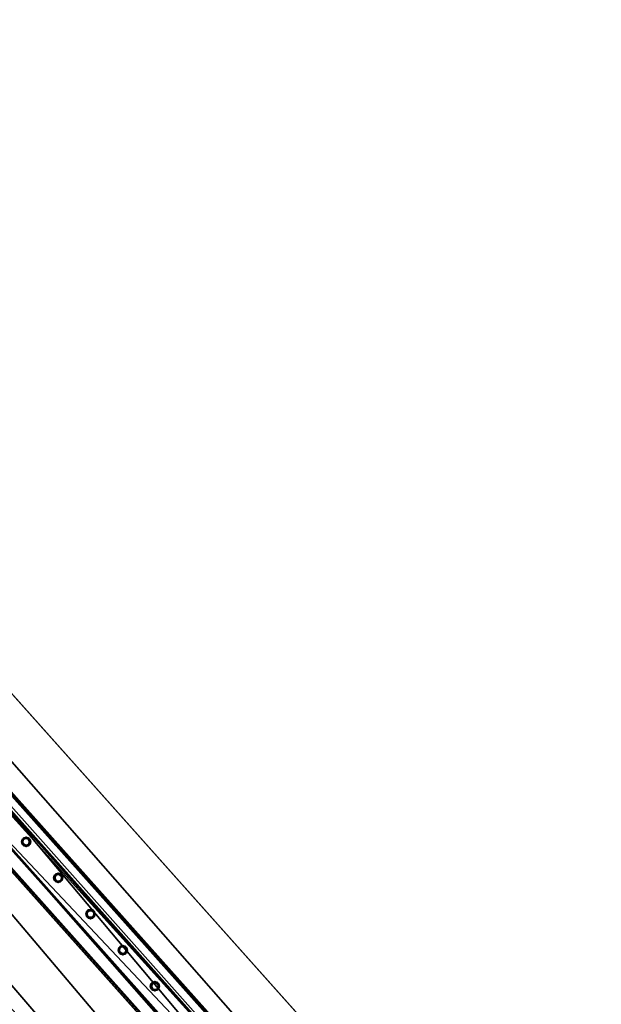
# Model space of a CAD drawing. Header units: millimetres. Extents: x 93711086 to 93775423, y 1247239064 to 1247319365.
# Tile 616 of 656: x 93728751 to 93730082, y 1247295184 to 1247297435. Entities that reach past the tile are written whole.
import ezdxf

# ---------------------------------------------------------------- set-up
doc = ezdxf.new("R2010")
doc.units = ezdxf.units.MM
doc.layers.add('BEAM', color=7, linetype='Continuous')
doc.layers.add('CONCRETE_ITEM', color=7, linetype='Continuous')

# ---------------------------------------------------------------- blocks, each defined once
blk = doc.blocks.new('15e559d2-59c4-40a1-8e6d-a9da91616b05')
at = {"color": 0, "transparency": 16777216}
mesh = blk.add_polyface(dxfattribs=at)
corners = [(93732402.8, 1247290959.4, 3988.8), (93732402.8, 1247290959.4, 4305.5), (93730959.6, 1247289572.9, 3633.7), (93730959.6, 1247289572.9, 3317), (93720519.9, 1247305091.1, 5616.6), (93732598.2, 1247291566.3, 4023.2), (93720299, 1247305338.5, 5063.5), (93732619.6, 1247291542.4, 4593.2), (93720317.4, 1247305317.9, 5553.6), (93732199.2, 1247291187.4, 4322.7), (93720106.2, 1247304728.6, 5525.8), (93719900, 1247304959.5, 5363), (93732205.9, 1247291179.8, 4502.5), (93719903.7, 1247304955.3, 5462.8), (93720167.2, 1247305212.8, 5169.7), (93732187.3, 1247291200.6, 4007), (93718371.4, 1247303668.6, 4381.7), (93732466.4, 1247291440.6, 4129.5), (93732486.7, 1247291466, 4033.2), (93720187.5, 1247305238.1, 5073.5), (93732260.8, 1247291223.5, 4572.4), (93720161.1, 1247304772.3, 5595.7), (93719958.6, 1247304999, 5532.7), (93718383.3, 1247303655.3, 4697.4)]
mesh.append_faces([[corners[k] for k in face] for face in [(0, 1, 2, 0), (2, 3, 0, 2), (4, 5, 6, 4), (4, 7, 5, 4), (6, 8, 4, 6), (9, 10, 11, 9), (10, 9, 12, 10), (13, 11, 10, 13), (3, 14, 15, 3), (3, 16, 14, 3), (17, 15, 14, 17), (15, 0, 3, 15), (18, 17, 19, 18), (14, 19, 17, 14), (5, 18, 6, 5), (19, 6, 18, 19), (20, 7, 4, 20), (4, 21, 20, 4), (12, 20, 21, 12), (21, 10, 12, 21), (22, 21, 4, 22), (4, 8, 22, 4), (10, 21, 13, 10), (22, 13, 21, 22), (2, 9, 23, 2), (9, 2, 1, 9), (11, 23, 9, 11), (23, 14, 16, 23), (13, 8, 11, 13), (8, 13, 22, 8), (23, 11, 14, 23), (14, 8, 6, 14), (8, 14, 11, 8), (6, 19, 14, 6), (20, 12, 9, 20), (20, 17, 7, 20), (17, 20, 9, 17), (5, 7, 17, 5), (15, 17, 9, 15), (18, 5, 17, 18), (3, 2, 16, 3), (23, 16, 2, 23), (0, 15, 1, 0), (9, 1, 15, 9)]], dxfattribs={"color": 0})
blk = doc.blocks.new('5bbbe152-908d-476c-86af-f8c3bda7d93c')
at = {"color": 0, "transparency": 16777216}
mesh = blk.add_polyface(dxfattribs=at)
corners = [(93732552.2, 1247291230.4, 5643.1), (93732470.4, 1247291493.6, 5652.9), (93732382.5, 1247291412, 5654.1), (93732639.5, 1247291312.7, 5641.9), (93732637.3, 1247291314.2, 5582), (93732468, 1247291495.2, 5592.9), (93732633.7, 1247291310.7, 5582), (93732464.4, 1247291491.8, 5593), (93732635.6, 1247291309.4, 5637), (93732466.5, 1247291490.3, 5647.9), (93732385.9, 1247291415.5, 5649), (93732553.6, 1247291235.3, 5583.1), (93732380.1, 1247291413.6, 5594.1), (93732383.8, 1247291417, 5594.1), (93732302.7, 1247291675.7, 5664.8), (93732214.1, 1247291594.7, 5666.1), (93732300.1, 1247291677.5, 5604.9), (93732296.5, 1247291674.1, 5604.9), (93732298.8, 1247291672.5, 5659.9), (93732217.6, 1247291598.3, 5661), (93732215.3, 1247291599.9, 5606.1), (93732211.6, 1247291596.5, 5606.2), (93731970.1, 1247292043.1, 5691.1), (93731880.9, 1247291962.8, 5692.4), (93731967.4, 1247292045.1, 5631.2), (93731963.7, 1247292041.7, 5631.2), (93731966.1, 1247292039.9, 5686.1), (93731884.4, 1247291966.3, 5687.4), (93731881.9, 1247291968.1, 5632.4), (93731878.2, 1247291964.8, 5632.5), (93720601.8, 1247304775.6, 6654), (93720512.4, 1247304695.7, 6655.4), (93720599.1, 1247304777.7, 6594.1), (93720595.3, 1247304774.4, 6594.2), (93720597.9, 1247304772.5, 6649.1), (93720515.9, 1247304699.2, 6650.3), (93720513.3, 1247304701.1, 6595.4), (93720509.6, 1247304697.7, 6595.5)]
mesh.append_faces([[corners[k] for k in face] for face in [(0, 1, 2, 0), (3, 5, 1, 3), (4, 7, 5, 4), (6, 9, 7, 6), (8, 10, 9, 8), (11, 12, 13, 11), (2, 14, 15, 2), (1, 16, 14, 1), (5, 17, 16, 5), (7, 18, 17, 7), (9, 19, 18, 9), (10, 20, 19, 10), (13, 21, 20, 13), (12, 15, 21, 12), (15, 22, 23, 15), (14, 24, 22, 14), (16, 25, 24, 16), (17, 26, 25, 17), (18, 27, 26, 18), (19, 28, 27, 19), (20, 29, 28, 20), (21, 23, 29, 21), (23, 30, 31, 23), (22, 32, 30, 22), (24, 33, 32, 24), (25, 34, 33, 25), (26, 35, 34, 26), (27, 36, 35, 27), (28, 37, 36, 28), (29, 31, 37, 29)]], dxfattribs={"vtx0": -1, "color": 0})
mesh.append_faces([[corners[k] for k in face] for face in [(30, 33, 34, 30), (35, 37, 31, 35)]], dxfattribs={"vtx0": -1, "vtx2": -1, "vtx3": -1, "color": 0})
mesh.append_faces([[corners[k] for k in face] for face in [(31, 30, 34, 31), (34, 35, 31, 34)]], dxfattribs={"vtx1": -1, "vtx2": -1, "vtx3": -1, "color": 0})
mesh.append_faces([[corners[k] for k in face] for face in [(3, 4, 5, 3), (4, 6, 7, 4), (6, 8, 9, 6), (2, 1, 14, 2), (1, 5, 16, 1), (5, 7, 17, 5), (7, 9, 18, 7), (9, 10, 19, 9), (10, 13, 20, 10), (13, 12, 21, 13), (12, 2, 15, 12), (15, 14, 22, 15), (14, 16, 24, 14), (16, 17, 25, 16), (17, 18, 26, 17), (18, 19, 27, 18), (19, 20, 28, 19), (20, 21, 29, 20), (21, 15, 23, 21), (23, 22, 30, 23), (22, 24, 32, 22), (24, 25, 33, 24), (25, 26, 34, 25), (26, 27, 35, 26), (27, 28, 36, 27), (28, 29, 37, 28), (29, 23, 31, 29), (30, 32, 33, 30), (35, 36, 37, 35)]], dxfattribs={"vtx2": -1, "vtx3": -1, "color": 0})
blk = doc.blocks.new('d66c5463-cc1a-4391-8132-a966e0561320')
at = {"color": 0, "transparency": 16777216}
mesh = blk.add_polyface(dxfattribs=at)
corners = [(93729912.3, 1247294215, 4956.6), (93729957, 1247294255, 4956.6), (93728630.3, 1247295740.7, 5068.8), (93728585.5, 1247295700.7, 5068.8), (93729955.5, 1247294256.7, 4916.6), (93728628.8, 1247295742.4, 5028.9), (93729953.3, 1247294254.7, 4916.6), (93728626.5, 1247295740.4, 5028.9), (93729954.7, 1247294253.1, 4953.6), (93728627.9, 1247295738.8, 5065.8), (93729914.4, 1247294217.2, 4953.6), (93728587.6, 1247295702.8, 5065.8), (93729913, 1247294218.7, 4916.6), (93728586.3, 1247295704.4, 5028.9), (93729910.8, 1247294216.7, 4916.6), (93728584, 1247295702.4, 5028.9)]
mesh.append_faces([[corners[k] for k in face] for face in [(0, 2, 3, 0), (1, 5, 2, 1), (4, 7, 5, 4), (6, 9, 7, 6), (8, 11, 9, 8), (10, 13, 11, 10), (12, 15, 13, 12), (14, 3, 15, 14)]], dxfattribs={"vtx0": -1, "color": 0})
mesh.append_faces([[corners[k] for k in face] for face in [(2, 7, 9, 2), (11, 15, 3, 11), (0, 12, 10, 0), (8, 4, 1, 8)]], dxfattribs={"vtx0": -1, "vtx2": -1, "vtx3": -1, "color": 0})
mesh.append_faces([[corners[k] for k in face] for face in [(3, 2, 9, 3), (9, 11, 3, 9), (1, 0, 10, 1), (10, 8, 1, 10)]], dxfattribs={"vtx1": -1, "vtx2": -1, "vtx3": -1, "color": 0})
mesh.append_faces([[corners[k] for k in face] for face in [(0, 1, 2, 0), (1, 4, 5, 1), (4, 6, 7, 4), (6, 8, 9, 6), (8, 10, 11, 8), (10, 12, 13, 10), (12, 14, 15, 12), (14, 0, 3, 14), (2, 5, 7, 2), (11, 13, 15, 11), (0, 14, 12, 0), (8, 6, 4, 8)]], dxfattribs={"vtx2": -1, "vtx3": -1, "color": 0})
blk = doc.blocks.new('63080190-0ed1-49de-ad58-32fda516f6fe')
at = {"color": 0, "transparency": 16777216}
mesh = blk.add_polyface(dxfattribs=at)
corners = [(93729060.7, 1247295217.9, 5031.3), (93729056.9, 1247295218.9, 5031.3), (93729056.9, 1247295218.9, 5931.3), (93729060.7, 1247295217.9, 5931.3), (93729054.2, 1247295221.6, 5031.3), (93729054.2, 1247295221.6, 5931.3), (93729053.2, 1247295225.4, 5031.3), (93729053.2, 1247295225.4, 5931.3), (93729054.2, 1247295229.1, 5031.3), (93729054.2, 1247295229.1, 5931.3), (93729056.9, 1247295231.8, 5031.3), (93729056.9, 1247295231.8, 5931.3), (93729060.7, 1247295232.8, 5031.3), (93729060.7, 1247295232.8, 5931.3), (93729064.4, 1247295231.8, 5031.3), (93729064.4, 1247295231.8, 5931.3), (93729067.1, 1247295229.1, 5031.3), (93729067.1, 1247295229.1, 5931.3), (93729068.1, 1247295225.4, 5031.3), (93729068.1, 1247295225.4, 5931.3), (93729067.1, 1247295221.6, 5031.3), (93729067.1, 1247295221.6, 5931.3), (93729064.4, 1247295218.9, 5031.3), (93729064.4, 1247295218.9, 5931.3), (93729060.7, 1247295214.7, 5031.3), (93729066, 1247295216.1, 5031.3), (93729066, 1247295216.1, 5931.3), (93729060.7, 1247295214.7, 5931.3), (93729069.9, 1247295220, 5031.3), (93729069.9, 1247295220, 5931.3), (93729071.3, 1247295225.4, 5031.3), (93729071.3, 1247295225.4, 5931.3), (93729069.9, 1247295230.7, 5031.3), (93729069.9, 1247295230.7, 5931.3), (93729066, 1247295234.6, 5031.3), (93729066, 1247295234.6, 5931.3), (93729060.7, 1247295236, 5031.3), (93729060.7, 1247295236, 5931.3), (93729055.3, 1247295234.6, 5031.3), (93729055.3, 1247295234.6, 5931.3), (93729051.5, 1247295230.7, 5031.3), (93729051.5, 1247295230.7, 5931.3), (93729050, 1247295225.4, 5031.3), (93729050, 1247295225.4, 5931.3), (93729051.5, 1247295220, 5031.3), (93729051.5, 1247295220, 5931.3), (93729055.3, 1247295216.1, 5031.3), (93729055.3, 1247295216.1, 5931.3)]
mesh.append_faces([[corners[k] for k in face] for face in [(0, 2, 3, 0), (1, 5, 2, 1), (4, 7, 5, 4), (6, 9, 7, 6), (8, 11, 9, 8), (10, 13, 11, 10), (12, 15, 13, 12), (14, 17, 15, 14), (16, 19, 17, 16), (18, 21, 19, 18), (20, 23, 21, 20), (22, 3, 23, 22), (24, 26, 27, 24), (25, 29, 26, 25), (28, 31, 29, 28), (30, 33, 31, 30), (32, 35, 33, 32), (34, 37, 35, 34), (36, 39, 37, 36), (38, 41, 39, 38), (40, 43, 41, 40), (42, 45, 43, 42), (44, 47, 45, 44), (46, 27, 47, 46)]], dxfattribs={"vtx0": -1, "color": 0})
mesh.append_faces([[corners[k] for k in face] for face in [(37, 41, 13, 37), (5, 41, 45, 5), (33, 37, 13, 33), (3, 45, 27, 3), (29, 33, 17, 29), (21, 27, 29, 21), (30, 25, 18, 30), (34, 30, 18, 34), (1, 25, 46, 1), (38, 34, 14, 38), (6, 46, 42, 6), (42, 38, 10, 42)]], dxfattribs={"vtx0": -1, "vtx1": -1, "vtx2": -1, "vtx3": -1, "color": 0})
mesh.append_faces([[corners[k] for k in face] for face in [(41, 9, 11, 41), (41, 11, 13, 41), (33, 13, 15, 33), (33, 15, 17, 33), (29, 17, 19, 29), (29, 19, 21, 29), (25, 20, 18, 25), (34, 18, 16, 34), (34, 16, 14, 34), (38, 14, 12, 38), (38, 12, 10, 38)]], dxfattribs={"vtx0": -1, "vtx2": -1, "vtx3": -1, "color": 0})
mesh.append_faces([[corners[k] for k in face] for face in [(7, 9, 41, 7), (5, 7, 41, 5), (2, 5, 45, 2), (3, 2, 45, 3), (23, 3, 27, 23), (21, 23, 27, 21), (22, 20, 25, 22), (0, 22, 25, 0), (1, 0, 25, 1), (4, 1, 46, 4), (6, 4, 46, 6), (8, 6, 42, 8), (10, 8, 42, 10)]], dxfattribs={"vtx1": -1, "vtx2": -1, "vtx3": -1, "color": 0})
mesh.append_faces([[corners[k] for k in face] for face in [(0, 1, 2, 0), (1, 4, 5, 1), (4, 6, 7, 4), (6, 8, 9, 6), (8, 10, 11, 8), (10, 12, 13, 10), (12, 14, 15, 12), (14, 16, 17, 14), (16, 18, 19, 16), (18, 20, 21, 18), (20, 22, 23, 20), (22, 0, 3, 22), (24, 25, 26, 24), (25, 28, 29, 25), (28, 30, 31, 28), (30, 32, 33, 30), (32, 34, 35, 32), (34, 36, 37, 34), (36, 38, 39, 36), (38, 40, 41, 38), (40, 42, 43, 40), (42, 44, 45, 42), (44, 46, 47, 44), (46, 24, 27, 46), (41, 43, 45, 41), (45, 47, 27, 45), (27, 26, 29, 27), (29, 31, 33, 29), (33, 35, 37, 33), (37, 39, 41, 37), (25, 24, 46, 25), (46, 44, 42, 46), (42, 40, 38, 42), (38, 36, 34, 38), (34, 32, 30, 34), (30, 28, 25, 30)]], dxfattribs={"vtx2": -1, "vtx3": -1, "color": 0})
blk = doc.blocks.new('461861d9-c173-4988-acc6-f400c036331d')
at = {"color": 0, "transparency": 16777216}
mesh = blk.add_polyface(dxfattribs=at)
corners = [(93728987, 1247295300.5, 5037.5), (93728983.3, 1247295301.5, 5037.5), (93728983.3, 1247295301.5, 5937.5), (93728987, 1247295300.5, 5937.5), (93728980.5, 1247295304.2, 5037.5), (93728980.5, 1247295304.2, 5937.5), (93728979.5, 1247295307.9, 5037.5), (93728979.5, 1247295307.9, 5937.5), (93728980.5, 1247295311.6, 5037.5), (93728980.5, 1247295311.6, 5937.5), (93728983.3, 1247295314.4, 5037.5), (93728983.3, 1247295314.4, 5937.5), (93728987, 1247295315.4, 5037.5), (93728987, 1247295315.4, 5937.5), (93728990.7, 1247295314.4, 5037.5), (93728990.7, 1247295314.4, 5937.5), (93728993.4, 1247295311.6, 5037.5), (93728993.4, 1247295311.6, 5937.5), (93728994.4, 1247295307.9, 5037.5), (93728994.4, 1247295307.9, 5937.5), (93728993.4, 1247295304.2, 5037.5), (93728993.4, 1247295304.2, 5937.5), (93728990.7, 1247295301.5, 5037.5), (93728990.7, 1247295301.5, 5937.5), (93728987, 1247295297.3, 5037.5), (93728992.3, 1247295298.7, 5037.5), (93728992.3, 1247295298.7, 5937.5), (93728987, 1247295297.3, 5937.5), (93728996.2, 1247295302.6, 5037.5), (93728996.2, 1247295302.6, 5937.5), (93728997.6, 1247295307.9, 5037.5), (93728997.6, 1247295307.9, 5937.5), (93728996.2, 1247295313.2, 5037.5), (93728996.2, 1247295313.2, 5937.5), (93728992.3, 1247295317.1, 5037.5), (93728992.3, 1247295317.1, 5937.5), (93728987, 1247295318.6, 5037.5), (93728987, 1247295318.6, 5937.5), (93728981.7, 1247295317.1, 5037.5), (93728981.7, 1247295317.1, 5937.5), (93728977.8, 1247295313.2, 5037.5), (93728977.8, 1247295313.2, 5937.5), (93728976.3, 1247295307.9, 5037.5), (93728976.3, 1247295307.9, 5937.5), (93728977.8, 1247295302.6, 5037.5), (93728977.8, 1247295302.6, 5937.5), (93728981.7, 1247295298.7, 5037.5), (93728981.7, 1247295298.7, 5937.5)]
mesh.append_faces([[corners[k] for k in face] for face in [(0, 2, 3, 0), (1, 5, 2, 1), (4, 7, 5, 4), (6, 9, 7, 6), (8, 11, 9, 8), (10, 13, 11, 10), (12, 15, 13, 12), (14, 17, 15, 14), (16, 19, 17, 16), (18, 21, 19, 18), (20, 23, 21, 20), (22, 3, 23, 22), (24, 26, 27, 24), (25, 29, 26, 25), (28, 31, 29, 28), (30, 33, 31, 30), (32, 35, 33, 32), (34, 37, 35, 34), (36, 39, 37, 36), (38, 41, 39, 38), (40, 43, 41, 40), (42, 45, 43, 42), (44, 47, 45, 44), (46, 27, 47, 46)]], dxfattribs={"vtx0": -1, "color": 0})
mesh.append_faces([[corners[k] for k in face] for face in [(13, 33, 37, 13), (29, 33, 19, 29), (27, 29, 21, 27), (9, 37, 41, 9), (45, 27, 3, 45), (5, 41, 45, 5), (30, 25, 18, 30), (34, 30, 18, 34), (1, 25, 46, 1), (38, 34, 14, 38), (6, 46, 42, 6), (42, 38, 10, 42)]], dxfattribs={"vtx0": -1, "vtx1": -1, "vtx2": -1, "vtx3": -1, "color": 0})
mesh.append_faces([[corners[k] for k in face] for face in [(33, 15, 17, 33), (33, 17, 19, 33), (29, 19, 21, 29), (27, 21, 23, 27), (27, 23, 3, 27), (45, 3, 2, 45), (25, 20, 18, 25), (34, 18, 16, 34), (34, 16, 14, 34), (38, 14, 12, 38), (38, 12, 10, 38)]], dxfattribs={"vtx0": -1, "vtx2": -1, "vtx3": -1, "color": 0})
mesh.append_faces([[corners[k] for k in face] for face in [(13, 15, 33, 13), (11, 13, 37, 11), (9, 11, 37, 9), (7, 9, 41, 7), (5, 7, 41, 5), (2, 5, 45, 2), (22, 20, 25, 22), (0, 22, 25, 0), (1, 0, 25, 1), (4, 1, 46, 4), (6, 4, 46, 6), (8, 6, 42, 8), (10, 8, 42, 10)]], dxfattribs={"vtx1": -1, "vtx2": -1, "vtx3": -1, "color": 0})
mesh.append_faces([[corners[k] for k in face] for face in [(0, 1, 2, 0), (1, 4, 5, 1), (4, 6, 7, 4), (6, 8, 9, 6), (8, 10, 11, 8), (10, 12, 13, 10), (12, 14, 15, 12), (14, 16, 17, 14), (16, 18, 19, 16), (18, 20, 21, 18), (20, 22, 23, 20), (22, 0, 3, 22), (24, 25, 26, 24), (25, 28, 29, 25), (28, 30, 31, 28), (30, 32, 33, 30), (32, 34, 35, 32), (34, 36, 37, 34), (36, 38, 39, 36), (38, 40, 41, 38), (40, 42, 43, 40), (42, 44, 45, 42), (44, 46, 47, 44), (46, 24, 27, 46), (33, 35, 37, 33), (37, 39, 41, 37), (41, 43, 45, 41), (45, 47, 27, 45), (27, 26, 29, 27), (29, 31, 33, 29), (25, 24, 46, 25), (46, 44, 42, 46), (42, 40, 38, 42), (38, 36, 34, 38), (34, 32, 30, 34), (30, 28, 25, 30)]], dxfattribs={"vtx2": -1, "vtx3": -1, "color": 0})
blk = doc.blocks.new('386ae751-3ef8-406d-bcc2-9ad712d7a9bb')
at = {"color": 0, "transparency": 16777216}
mesh = blk.add_polyface(dxfattribs=at)
corners = [(93728913.3, 1247295383, 5043.8), (93728909.6, 1247295384, 5043.8), (93728909.6, 1247295384, 5943.8), (93728913.3, 1247295383, 5943.8), (93728906.8, 1247295386.7, 5043.8), (93728906.8, 1247295386.7, 5943.8), (93728905.9, 1247295390.5, 5043.8), (93728905.9, 1247295390.5, 5943.8), (93728906.8, 1247295394.2, 5043.8), (93728906.8, 1247295394.2, 5943.8), (93728909.6, 1247295396.9, 5043.8), (93728909.6, 1247295396.9, 5943.8), (93728913.3, 1247295397.9, 5043.8), (93728913.3, 1247295397.9, 5943.8), (93728917, 1247295396.9, 5043.8), (93728917, 1247295396.9, 5943.8), (93728919.8, 1247295394.2, 5043.8), (93728919.8, 1247295394.2, 5943.8), (93728920.8, 1247295390.5, 5043.8), (93728920.8, 1247295390.5, 5943.8), (93728919.8, 1247295386.7, 5043.8), (93728919.8, 1247295386.7, 5943.8), (93728917, 1247295384, 5043.8), (93728917, 1247295384, 5943.8), (93728913.3, 1247295379.8, 5043.8), (93728918.6, 1247295381.2, 5043.8), (93728918.6, 1247295381.2, 5943.8), (93728913.3, 1247295379.8, 5943.8), (93728922.5, 1247295385.1, 5043.8), (93728922.5, 1247295385.1, 5943.8), (93728924, 1247295390.5, 5043.8), (93728924, 1247295390.5, 5943.8), (93728922.5, 1247295395.8, 5043.8), (93728922.5, 1247295395.8, 5943.8), (93728918.6, 1247295399.7, 5043.8), (93728918.6, 1247295399.7, 5943.8), (93728913.3, 1247295401.1, 5043.8), (93728913.3, 1247295401.1, 5943.8), (93728908, 1247295399.7, 5043.8), (93728908, 1247295399.7, 5943.8), (93728904.1, 1247295395.8, 5043.8), (93728904.1, 1247295395.8, 5943.8), (93728902.7, 1247295390.5, 5043.8), (93728902.7, 1247295390.5, 5943.8), (93728904.1, 1247295385.1, 5043.8), (93728904.1, 1247295385.1, 5943.8), (93728908, 1247295381.2, 5043.8), (93728908, 1247295381.2, 5943.8)]
mesh.append_faces([[corners[k] for k in face] for face in [(0, 2, 3, 0), (1, 5, 2, 1), (4, 7, 5, 4), (6, 9, 7, 6), (8, 11, 9, 8), (10, 13, 11, 10), (12, 15, 13, 12), (14, 17, 15, 14), (16, 19, 17, 16), (18, 21, 19, 18), (20, 23, 21, 20), (22, 3, 23, 22), (24, 26, 27, 24), (25, 29, 26, 25), (28, 31, 29, 28), (30, 33, 31, 30), (32, 35, 33, 32), (34, 37, 35, 34), (36, 39, 37, 36), (38, 41, 39, 38), (40, 43, 41, 40), (42, 45, 43, 42), (44, 47, 45, 44), (46, 27, 47, 46)]], dxfattribs={"vtx0": -1, "color": 0})
mesh.append_faces([[corners[k] for k in face] for face in [(27, 29, 3, 27), (17, 29, 33, 17), (45, 27, 3, 45), (13, 33, 37, 13), (41, 45, 5, 41), (9, 37, 41, 9), (24, 44, 0, 24), (8, 44, 40, 8), (28, 24, 0, 28), (12, 40, 36, 12), (32, 28, 20, 32), (16, 36, 32, 16)]], dxfattribs={"vtx0": -1, "vtx1": -1, "vtx2": -1, "vtx3": -1, "color": 0})
mesh.append_faces([[corners[k] for k in face] for face in [(29, 21, 23, 29), (29, 23, 3, 29), (45, 3, 2, 45), (45, 2, 5, 45), (41, 5, 7, 41), (41, 7, 9, 41), (44, 4, 1, 44), (44, 1, 0, 44), (28, 0, 22, 28), (28, 22, 20, 28), (32, 20, 18, 32), (32, 18, 16, 32)]], dxfattribs={"vtx0": -1, "vtx2": -1, "vtx3": -1, "color": 0})
mesh.append_faces([[corners[k] for k in face] for face in [(19, 21, 29, 19), (17, 19, 29, 17), (15, 17, 33, 15), (13, 15, 33, 13), (11, 13, 37, 11), (9, 11, 37, 9), (6, 4, 44, 6), (8, 6, 44, 8), (10, 8, 40, 10), (12, 10, 40, 12), (14, 12, 36, 14), (16, 14, 36, 16)]], dxfattribs={"vtx1": -1, "vtx2": -1, "vtx3": -1, "color": 0})
mesh.append_faces([[corners[k] for k in face] for face in [(0, 1, 2, 0), (1, 4, 5, 1), (4, 6, 7, 4), (6, 8, 9, 6), (8, 10, 11, 8), (10, 12, 13, 10), (12, 14, 15, 12), (14, 16, 17, 14), (16, 18, 19, 16), (18, 20, 21, 18), (20, 22, 23, 20), (22, 0, 3, 22), (24, 25, 26, 24), (25, 28, 29, 25), (28, 30, 31, 28), (30, 32, 33, 30), (32, 34, 35, 32), (34, 36, 37, 34), (36, 38, 39, 36), (38, 40, 41, 38), (40, 42, 43, 40), (42, 44, 45, 42), (44, 46, 47, 44), (46, 24, 27, 46), (29, 31, 33, 29), (33, 35, 37, 33), (37, 39, 41, 37), (41, 43, 45, 41), (45, 47, 27, 45), (27, 26, 29, 27), (44, 42, 40, 44), (40, 38, 36, 40), (36, 34, 32, 36), (32, 30, 28, 32), (28, 25, 24, 28), (24, 46, 44, 24)]], dxfattribs={"vtx2": -1, "vtx3": -1, "color": 0})
blk = doc.blocks.new('cadc9635-7e38-4b28-99e9-c794c30d12d3')
at = {"color": 0, "transparency": 16777216}
mesh = blk.add_polyface(dxfattribs=at)
corners = [(93728839.6, 1247295465.6, 5050), (93728835.9, 1247295466.6, 5050), (93728835.9, 1247295466.6, 5950), (93728839.6, 1247295465.6, 5950), (93728833.2, 1247295469.3, 5050), (93728833.2, 1247295469.3, 5950), (93728832.2, 1247295473, 5050), (93728832.2, 1247295473, 5950), (93728833.2, 1247295476.8, 5050), (93728833.2, 1247295476.8, 5950), (93728835.9, 1247295479.5, 5050), (93728835.9, 1247295479.5, 5950), (93728839.6, 1247295480.5, 5050), (93728839.6, 1247295480.5, 5950), (93728843.3, 1247295479.5, 5050), (93728843.3, 1247295479.5, 5950), (93728846.1, 1247295476.8, 5050), (93728846.1, 1247295476.8, 5950), (93728847.1, 1247295473, 5050), (93728847.1, 1247295473, 5950), (93728846.1, 1247295469.3, 5050), (93728846.1, 1247295469.3, 5950), (93728843.3, 1247295466.6, 5050), (93728843.3, 1247295466.6, 5950), (93728839.6, 1247295462.4, 5050), (93728844.9, 1247295463.8, 5050), (93728844.9, 1247295463.8, 5950), (93728839.6, 1247295462.4, 5950), (93728848.8, 1247295467.7, 5050), (93728848.8, 1247295467.7, 5950), (93728850.3, 1247295473, 5050), (93728850.3, 1247295473, 5950), (93728848.8, 1247295478.4, 5050), (93728848.8, 1247295478.4, 5950), (93728844.9, 1247295482.3, 5050), (93728844.9, 1247295482.3, 5950), (93728839.6, 1247295483.7, 5050), (93728839.6, 1247295483.7, 5950), (93728834.3, 1247295482.3, 5050), (93728834.3, 1247295482.3, 5950), (93728830.4, 1247295478.4, 5050), (93728830.4, 1247295478.4, 5950), (93728829, 1247295473, 5050), (93728829, 1247295473, 5950), (93728830.4, 1247295467.7, 5050), (93728830.4, 1247295467.7, 5950), (93728834.3, 1247295463.8, 5050), (93728834.3, 1247295463.8, 5950)]
mesh.append_faces([[corners[k] for k in face] for face in [(0, 2, 3, 0), (1, 5, 2, 1), (4, 7, 5, 4), (6, 9, 7, 6), (8, 11, 9, 8), (10, 13, 11, 10), (12, 15, 13, 12), (14, 17, 15, 14), (16, 19, 17, 16), (18, 21, 19, 18), (20, 23, 21, 20), (22, 3, 23, 22), (24, 26, 27, 24), (25, 29, 26, 25), (28, 31, 29, 28), (30, 33, 31, 30), (32, 35, 33, 32), (34, 37, 35, 34), (36, 39, 37, 36), (38, 41, 39, 38), (40, 43, 41, 40), (42, 45, 43, 42), (44, 47, 45, 44), (46, 27, 47, 46)]], dxfattribs={"vtx0": -1, "color": 0})
mesh.append_faces([[corners[k] for k in face] for face in [(13, 33, 37, 13), (29, 33, 19, 29), (27, 29, 21, 27), (9, 37, 41, 9), (45, 27, 3, 45), (5, 41, 45, 5), (24, 44, 0, 24), (8, 44, 40, 8), (28, 24, 0, 28), (12, 40, 36, 12), (32, 28, 20, 32), (16, 36, 32, 16)]], dxfattribs={"vtx0": -1, "vtx1": -1, "vtx2": -1, "vtx3": -1, "color": 0})
mesh.append_faces([[corners[k] for k in face] for face in [(33, 15, 17, 33), (33, 17, 19, 33), (29, 19, 21, 29), (27, 21, 23, 27), (27, 23, 3, 27), (45, 3, 2, 45), (44, 4, 1, 44), (44, 1, 0, 44), (28, 0, 22, 28), (28, 22, 20, 28), (32, 20, 18, 32), (32, 18, 16, 32)]], dxfattribs={"vtx0": -1, "vtx2": -1, "vtx3": -1, "color": 0})
mesh.append_faces([[corners[k] for k in face] for face in [(13, 15, 33, 13), (11, 13, 37, 11), (9, 11, 37, 9), (7, 9, 41, 7), (5, 7, 41, 5), (2, 5, 45, 2), (6, 4, 44, 6), (8, 6, 44, 8), (10, 8, 40, 10), (12, 10, 40, 12), (14, 12, 36, 14), (16, 14, 36, 16)]], dxfattribs={"vtx1": -1, "vtx2": -1, "vtx3": -1, "color": 0})
mesh.append_faces([[corners[k] for k in face] for face in [(0, 1, 2, 0), (1, 4, 5, 1), (4, 6, 7, 4), (6, 8, 9, 6), (8, 10, 11, 8), (10, 12, 13, 10), (12, 14, 15, 12), (14, 16, 17, 14), (16, 18, 19, 16), (18, 20, 21, 18), (20, 22, 23, 20), (22, 0, 3, 22), (24, 25, 26, 24), (25, 28, 29, 25), (28, 30, 31, 28), (30, 32, 33, 30), (32, 34, 35, 32), (34, 36, 37, 34), (36, 38, 39, 36), (38, 40, 41, 38), (40, 42, 43, 40), (42, 44, 45, 42), (44, 46, 47, 44), (46, 24, 27, 46), (33, 35, 37, 33), (37, 39, 41, 37), (41, 43, 45, 41), (45, 47, 27, 45), (27, 26, 29, 27), (29, 31, 33, 29), (44, 42, 40, 44), (40, 38, 36, 40), (36, 34, 32, 36), (32, 30, 28, 32), (28, 25, 24, 28), (24, 46, 44, 24)]], dxfattribs={"vtx2": -1, "vtx3": -1, "color": 0})
blk = doc.blocks.new('32f75b90-eedb-4fe7-aa2a-906da5cdbbb5')
at = {"color": 0, "transparency": 16777216}
mesh = blk.add_polyface(dxfattribs=at)
corners = [(93728765.9, 1247295548.1, 5056.3), (93728762.2, 1247295549.1, 5056.3), (93728762.2, 1247295549.1, 5956.3), (93728765.9, 1247295548.1, 5956.3), (93728759.5, 1247295551.9, 5056.3), (93728759.5, 1247295551.9, 5956.3), (93728758.5, 1247295555.6, 5056.3), (93728758.5, 1247295555.6, 5956.3), (93728759.5, 1247295559.3, 5056.3), (93728759.5, 1247295559.3, 5956.3), (93728762.2, 1247295562, 5056.3), (93728762.2, 1247295562, 5956.3), (93728765.9, 1247295563, 5056.3), (93728765.9, 1247295563, 5956.3), (93728769.7, 1247295562, 5056.3), (93728769.7, 1247295562, 5956.3), (93728772.4, 1247295559.3, 5056.3), (93728772.4, 1247295559.3, 5956.3), (93728773.4, 1247295555.6, 5056.3), (93728773.4, 1247295555.6, 5956.3), (93728772.4, 1247295551.9, 5056.3), (93728772.4, 1247295551.9, 5956.3), (93728769.7, 1247295549.1, 5056.3), (93728769.7, 1247295549.1, 5956.3), (93728765.9, 1247295544.9, 5056.3), (93728771.3, 1247295546.4, 5056.3), (93728771.3, 1247295546.4, 5956.3), (93728765.9, 1247295544.9, 5956.3), (93728775.2, 1247295550.3, 5056.3), (93728775.2, 1247295550.3, 5956.3), (93728776.6, 1247295555.6, 5056.3), (93728776.6, 1247295555.6, 5956.3), (93728775.2, 1247295560.9, 5056.3), (93728775.2, 1247295560.9, 5956.3), (93728771.3, 1247295564.8, 5056.3), (93728771.3, 1247295564.8, 5956.3), (93728765.9, 1247295566.2, 5056.3), (93728765.9, 1247295566.2, 5956.3), (93728760.6, 1247295564.8, 5056.3), (93728760.6, 1247295564.8, 5956.3), (93728756.7, 1247295560.9, 5056.3), (93728756.7, 1247295560.9, 5956.3), (93728755.3, 1247295555.6, 5056.3), (93728755.3, 1247295555.6, 5956.3), (93728756.7, 1247295550.3, 5056.3), (93728756.7, 1247295550.3, 5956.3), (93728760.6, 1247295546.4, 5056.3), (93728760.6, 1247295546.4, 5956.3)]
mesh.append_faces([[corners[k] for k in face] for face in [(0, 2, 3, 0), (1, 5, 2, 1), (4, 7, 5, 4), (6, 9, 7, 6), (8, 11, 9, 8), (10, 13, 11, 10), (12, 15, 13, 12), (14, 17, 15, 14), (16, 19, 17, 16), (18, 21, 19, 18), (20, 23, 21, 20), (22, 3, 23, 22), (24, 26, 27, 24), (25, 29, 26, 25), (28, 31, 29, 28), (30, 33, 31, 30), (32, 35, 33, 32), (34, 37, 35, 34), (36, 39, 37, 36), (38, 41, 39, 38), (40, 43, 41, 40), (42, 45, 43, 42), (44, 47, 45, 44), (46, 27, 47, 46)]], dxfattribs={"vtx0": -1, "color": 0})
mesh.append_faces([[corners[k] for k in face] for face in [(37, 41, 13, 37), (5, 41, 45, 5), (33, 37, 13, 33), (3, 45, 27, 3), (29, 33, 17, 29), (21, 27, 29, 21), (30, 25, 18, 30), (34, 30, 18, 34), (1, 25, 46, 1), (38, 34, 14, 38), (6, 46, 42, 6), (42, 38, 10, 42)]], dxfattribs={"vtx0": -1, "vtx1": -1, "vtx2": -1, "vtx3": -1, "color": 0})
mesh.append_faces([[corners[k] for k in face] for face in [(41, 9, 11, 41), (41, 11, 13, 41), (33, 13, 15, 33), (33, 15, 17, 33), (29, 17, 19, 29), (29, 19, 21, 29), (25, 20, 18, 25), (34, 18, 16, 34), (34, 16, 14, 34), (38, 14, 12, 38), (38, 12, 10, 38)]], dxfattribs={"vtx0": -1, "vtx2": -1, "vtx3": -1, "color": 0})
mesh.append_faces([[corners[k] for k in face] for face in [(7, 9, 41, 7), (5, 7, 41, 5), (2, 5, 45, 2), (3, 2, 45, 3), (23, 3, 27, 23), (21, 23, 27, 21), (22, 20, 25, 22), (0, 22, 25, 0), (1, 0, 25, 1), (4, 1, 46, 4), (6, 4, 46, 6), (8, 6, 42, 8), (10, 8, 42, 10)]], dxfattribs={"vtx1": -1, "vtx2": -1, "vtx3": -1, "color": 0})
mesh.append_faces([[corners[k] for k in face] for face in [(0, 1, 2, 0), (1, 4, 5, 1), (4, 6, 7, 4), (6, 8, 9, 6), (8, 10, 11, 8), (10, 12, 13, 10), (12, 14, 15, 12), (14, 16, 17, 14), (16, 18, 19, 16), (18, 20, 21, 18), (20, 22, 23, 20), (22, 0, 3, 22), (24, 25, 26, 24), (25, 28, 29, 25), (28, 30, 31, 28), (30, 32, 33, 30), (32, 34, 35, 32), (34, 36, 37, 34), (36, 38, 39, 36), (38, 40, 41, 38), (40, 42, 43, 40), (42, 44, 45, 42), (44, 46, 47, 44), (46, 24, 27, 46), (41, 43, 45, 41), (45, 47, 27, 45), (27, 26, 29, 27), (29, 31, 33, 29), (33, 35, 37, 33), (37, 39, 41, 37), (25, 24, 46, 25), (46, 44, 42, 46), (42, 40, 38, 42), (38, 36, 34, 38), (34, 32, 30, 34), (30, 28, 25, 30)]], dxfattribs={"vtx2": -1, "vtx3": -1, "color": 0})

msp = doc.modelspace()

# ---------------------------------------------------------------- block references
at = {"layer": 'BEAM', "color": 156, "true_color": 0x1e4383, "transparency": 33554687}
msp.add_blockref('5bbbe152-908d-476c-86af-f8c3bda7d93c', (0, 0), dxfattribs=at)
at = {"layer": 'BEAM', "color": 77, "true_color": 0x5b9723, "transparency": 33554687}
for name in ['d66c5463-cc1a-4391-8132-a966e0561320', '32f75b90-eedb-4fe7-aa2a-906da5cdbbb5', 'cadc9635-7e38-4b28-99e9-c794c30d12d3', '386ae751-3ef8-406d-bcc2-9ad712d7a9bb', '461861d9-c173-4988-acc6-f400c036331d', '63080190-0ed1-49de-ad58-32fda516f6fe']:
    msp.add_blockref(name, (0, 0), dxfattribs=at)
at = {"layer": 'CONCRETE_ITEM', "color": 222, "true_color": 0xc0298d, "transparency": 33554687}
msp.add_blockref('15e559d2-59c4-40a1-8e6d-a9da91616b05', (0, 0), dxfattribs=at)

doc.saveas('drawing.dxf')
